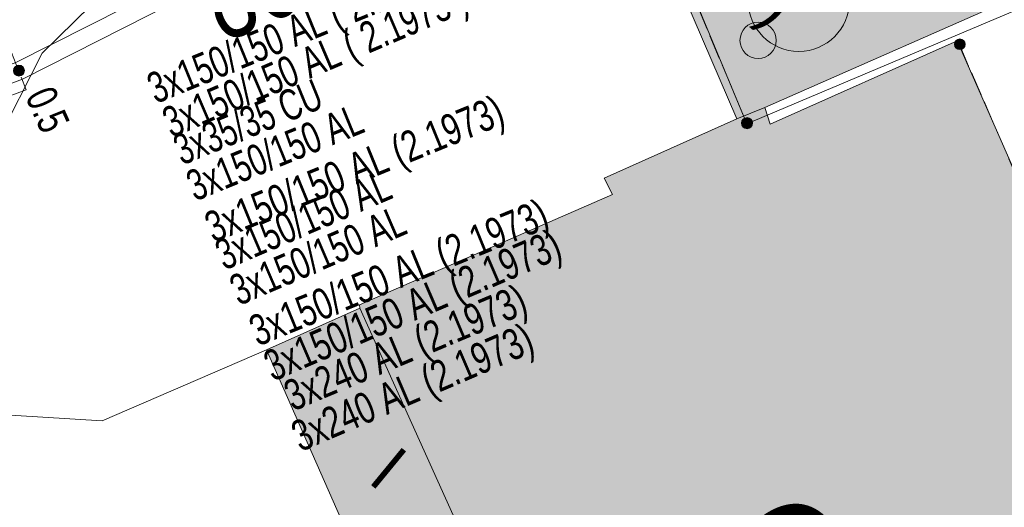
# Model space of a CAD drawing. Header units: metres. Extents: x -740 to 758, y -633 to 854.
# Tile 1048 of 1056: x 439.04 to 456.04, y 204.45 to 212.86. Entities that reach past the tile are written whole.
import ezdxf

# ---------------------------------------------------------------- set-up
doc = ezdxf.new("R2010")
doc.units = ezdxf.units.M
doc.header["$MEASUREMENT"] = 0
doc.linetypes.add('333_125', pattern=[0.4576, 0.3328, -0.1248])
doc.linetypes.add('416_125', pattern=[0.5408, 0.416, -0.1248])
for name, color, linetype in [('Gas.LOVION', 7, 'Continuous'), ('Grundkarte.LOVION', 7, 'Continuous'), ('Grundkarte_Text.LOVION', 7, 'Continuous'), ('Strom.LOVION', 7, 'Continuous'), ('StromBemass.LOVION', 7, 'Continuous'), ('Wasser.LOVION', 7, 'Continuous')]:
    doc.layers.add(name, color=color, linetype=linetype)
doc.styles.add('ERSTELLTER_STIL_1', font='arial.ttf')

msp = doc.modelspace()

# ---------------------------------------------------------------- hatches: boundary and pattern name
at = {"layer": 'Grundkarte.LOVION', "linetype": 'Continuous', "lineweight": 18}
for color, points in [(254, [(450.24, 213.899), (451.425, 211.148), (451.908, 211.343), (456.64, 213.431), (455.455, 216.182)]), (9, [(450.873, 194.424), (452.74, 190.144), (452.804, 190.091), (457.111, 191.99), (457.224, 191.735), (459.975, 192.92), (459.856, 193.234), (463.058, 194.64), (459.569, 202.516), (459.203, 202.332), (458.294, 204.371), (458.719, 204.561), (455.224, 212.494), (451.996, 211.056), (451.908, 211.343), (451.425, 211.148), (449.131, 210.125), (449.277, 209.844), (444.911, 207.939), (444.917, 207.881), (446.842, 203.606), (447.92, 204.066), (451.977, 194.916)]), (254, [(446.816, 203.574), (446.842, 203.606), (444.917, 207.881), (443.303, 207.162), (451.125, 189.424), (452.74, 190.144), (450.873, 194.424), (450.584, 194.662), (450.578, 194.72), (450.385, 194.879), (450.347, 194.964), (450.219, 195.07), (450.213, 195.128), (450.052, 195.26), (450.047, 195.319), (449.918, 195.424), (449.912, 195.483), (449.784, 195.589), (449.778, 195.647), (449.682, 195.726), (449.676, 195.785), (449.547, 195.891), (449.542, 195.949), (449.445, 196.028), (449.439, 196.087), (449.375, 196.14), (449.369, 196.198), (449.273, 196.278), (449.267, 196.336), (449.171, 196.415), (449.165, 196.474), (449.101, 196.527), (449.095, 196.585), (449.031, 196.638), (449.025, 196.697), (448.929, 196.776), (447.257, 200.573), (447.246, 200.69), (447.213, 200.716), (447.185, 201.009), (447.153, 201.036), (447.141, 201.153), (447.109, 201.179), (447.08, 201.472), (447.048, 201.498), (447.02, 201.791), (446.988, 201.818), (446.953, 202.169), (446.921, 202.195), (446.91, 202.312), (446.936, 202.344), (446.93, 202.403), (446.898, 202.429), (446.818, 203.249), (446.844, 203.281)])]:
    msp.add_hatch(color=color, dxfattribs=at).paths.add_polyline_path(points)
at = {"layer": 'StromBemass.LOVION', "linetype": 'Continuous', "lineweight": 13}
for points in [[(455.343, 212.374), (455.35, 212.383), (455.355, 212.393), (455.359, 212.404), (455.362, 212.415), (455.364, 212.427), (455.364, 212.438), (455.362, 212.45), (455.359, 212.461), (455.355, 212.472), (455.349, 212.482), (455.343, 212.491), (455.335, 212.5), (455.326, 212.507), (455.316, 212.513), (455.305, 212.518), (455.294, 212.521), (455.283, 212.524), (455.272, 212.524), (455.26, 212.524), (455.249, 212.521), (455.238, 212.518), (455.227, 212.513), (455.217, 212.507), (455.209, 212.499), (455.201, 212.491), (455.194, 212.481), (455.188, 212.471), (455.184, 212.46), (455.181, 212.449), (455.18, 212.438), (455.18, 212.426), (455.181, 212.415), (455.184, 212.403), (455.189, 212.393), (455.194, 212.383), (455.201, 212.373), (455.209, 212.365), (455.218, 212.358), (455.228, 212.351), (455.238, 212.347), (455.249, 212.343), (455.261, 212.341), (455.272, 212.34), (455.284, 212.341), (455.295, 212.343), (455.306, 212.347), (455.316, 212.352), (455.326, 212.358), (455.335, 212.365)], [(439.103, 211.918), (439.11, 211.927), (439.116, 211.938), (439.12, 211.949), (439.123, 211.96), (439.124, 211.972), (439.124, 211.984), (439.123, 211.996), (439.12, 212.007), (439.115, 212.018), (439.11, 212.028), (439.103, 212.038), (439.094, 212.046), (439.085, 212.054), (439.075, 212.06), (439.065, 212.065), (439.053, 212.069), (439.042, 212.071), (439.03, 212.072), (439.018, 212.071), (439.007, 212.069), (438.995, 212.065), (438.985, 212.06), (438.975, 212.054), (438.966, 212.046), (438.957, 212.037), (438.951, 212.028), (438.945, 212.017), (438.941, 212.006), (438.938, 211.995), (438.936, 211.983), (438.936, 211.971), (438.938, 211.96), (438.941, 211.948), (438.945, 211.937), (438.951, 211.927), (438.958, 211.917), (438.966, 211.909), (438.975, 211.901), (438.985, 211.895), (438.996, 211.89), (439.007, 211.886), (439.019, 211.884), (439.031, 211.883), (439.042, 211.884), (439.054, 211.886), (439.065, 211.89), (439.076, 211.895), (439.086, 211.902), (439.095, 211.909)], [(451.673, 211.012), (451.68, 211.021), (451.686, 211.032), (451.69, 211.043), (451.693, 211.055), (451.695, 211.067), (451.695, 211.079), (451.693, 211.091), (451.69, 211.102), (451.686, 211.113), (451.68, 211.124), (451.673, 211.133), (451.665, 211.142), (451.655, 211.15), (451.645, 211.156), (451.634, 211.161), (451.623, 211.165), (451.611, 211.167), (451.599, 211.168), (451.587, 211.167), (451.575, 211.165), (451.564, 211.161), (451.553, 211.156), (451.543, 211.149), (451.534, 211.142), (451.526, 211.133), (451.519, 211.123), (451.513, 211.113), (451.509, 211.102), (451.506, 211.09), (451.504, 211.078), (451.504, 211.066), (451.506, 211.054), (451.509, 211.043), (451.513, 211.031), (451.519, 211.021), (451.526, 211.011), (451.534, 211.003), (451.544, 210.995), (451.554, 210.989), (451.565, 210.983), (451.576, 210.98), (451.588, 210.978), (451.6, 210.977), (451.612, 210.978), (451.623, 210.98), (451.635, 210.984), (451.646, 210.989), (451.656, 210.995), (451.665, 211.003)]]:
    msp.add_hatch(color=7, dxfattribs=at).paths.add_polyline_path(points)

# ---------------------------------------------------------------- linework, layer by layer
at = {"layer": 'Grundkarte.LOVION', "color": 8, "linetype": 'Continuous', "lineweight": 18}
for points in [[(460.179, 218.654), (459.387, 219.197), (458.612, 219.564), (457.758, 219.836), (456.83, 219.952), (456.037, 219.904), (454.904, 219.704), (453.463, 219.327), (442.162, 214.291), (441.35, 213.828), (440.269, 213.101), (439.433, 212.281), (438.639, 210.725), (438.367, 209.28), (438.366, 207.772), (438.451, 206.303), (438.415, 206.063), (440.467, 205.938), (443.303, 207.162)], [(451.125, 189.424), (443.303, 207.162), (444.917, 207.881), (446.842, 203.606)]]:
    msp.add_lwpolyline(points, dxfattribs=at)
for points in [[(450.24, 213.899), (455.455, 216.182), (456.64, 213.431), (451.908, 211.343), (451.425, 211.148)], [(450.873, 194.424), (451.977, 194.916), (447.92, 204.066), (446.842, 203.606), (444.917, 207.881), (444.911, 207.939), (449.277, 209.844), (449.131, 210.125), (451.425, 211.148), (451.908, 211.343), (451.996, 211.056), (455.224, 212.494), (458.719, 204.561), (458.294, 204.371), (459.203, 202.332), (459.569, 202.516), (463.058, 194.64), (459.856, 193.234), (459.975, 192.92), (457.224, 191.735), (457.111, 191.99), (452.804, 190.091), (452.74, 190.144)]]:
    msp.add_lwpolyline(points, close=True, dxfattribs=at)
at = {"layer": 'Grundkarte.LOVION', "color": 9, "linetype": 'Continuous', "lineweight": 18}
msp.add_circle((451.79, 212.5), 0.313, dxfattribs=at)
at = {"layer": 'Strom.LOVION', "color": 150, "linetype": 'Continuous', "lineweight": 18}
for points in [[(455.712, 215.513), (456.265, 215.759), (454.759, 219.365), (449.003, 217.177), (438.976, 212.118), (430.637, 208.982), (429.049, 208.295), (428.76, 208.991), (423.952, 220.373), (414.72, 240.13), (408.259, 255.429), (401.457, 270.28)], [(455.602, 215.738), (455.886, 215.855), (454.589, 218.994), (449.146, 216.925), (439.092, 211.833), (430.754, 208.698), (429.761, 208.276), (430.873, 205.665), (436.22, 196.021), (437.526, 193.09)]]:
    msp.add_lwpolyline(points, dxfattribs=at)
at = {"layer": 'Strom.LOVION', "color": 7, "linetype": 'Continuous', "lineweight": 13}
msp.add_lwpolyline([(451.596, 211.061), (450.437, 213.844), (455.52, 215.967), (456.676, 213.213)], close=True, dxfattribs=at)
at = {"layer": 'Strom.LOVION', "color": 7, "linetype": '333_125', "lineweight": 13}
msp.add_lwpolyline([(438.9, 212.288), (439.155, 211.647), (430.816, 208.512), (430.545, 209.165)], close=True, dxfattribs=at)
at = {"layer": 'Strom.LOVION', "color": 1, "linetype": 'Continuous', "lineweight": 18}
msp.add_circle((452.493, 213.184), 0.875, dxfattribs=at)
at = {"layer": 'StromBemass.LOVION', "color": 7, "linetype": '416_125', "lineweight": 13}
for points in [[(449.073, 217.065), (451.596, 211.061)], [(455.259, 212.439), (458.674, 204.571)]]:
    msp.add_lwpolyline(points, dxfattribs=at)
at = {"layer": 'StromBemass.LOVION', "color": 7, "linetype": 'Continuous', "lineweight": 13}
for centre, radius in [((455.272, 212.432), 0.0921), ((439.03, 211.978), 0.0941), ((451.599, 211.072), 0.0955)]:
    msp.add_circle(centre, radius, dxfattribs=at)

# ---------------------------------------------------------------- texts
at = {"layer": 'Gas.LOVION', "color": 5, "linetype": 'Continuous', "lineweight": 18, "attachment_point": 7, "style": 'ERSTELLTER_STIL_1'}
for s, insert, char_height, rotation in [('{\\A1;\\W0.72132x;80 ND ST UA (1953)}', (442.73, 212.052), 1.42279, 23.9336), ('{\\A1;\\W0.71561x;G}', (450.525, 202.971), 2.48984, 320.5839)]:
    msp.add_mtext(s, dxfattribs=dict(at, insert=insert, char_height=char_height, rotation=rotation))
at = {"layer": 'Grundkarte_Text.LOVION', "color": 7, "linetype": 'Continuous', "lineweight": 13, "char_height": 0.83073, "attachment_point": 7, "rotation": 320.5841, "style": 'ERSTELLTER_STIL_1'}
for s, insert in [('{\\A1;\\W0.89450x;(3)}', (450.914, 213.324)), ('{\\A1;\\W0.89457x;I}', (445.036, 204.889))]:
    msp.add_mtext(s, dxfattribs=dict(at, insert=insert))
at = {"layer": 'Strom.LOVION', "color": 150, "linetype": 'Continuous', "lineweight": 18, "attachment_point": 7, "style": 'ERSTELLTER_STIL_1'}
for s, insert, char_height, rotation in [('{\\A1;\\W0.70341x;3x150/150 AL ( 2.1973 ) }', (441.453, 211.251), 0.53355, 22.2425), ('{\\A1;\\W0.70340x;3x150/150 AL ( 2.1973 ) }', (441.728, 210.662), 0.53355, 23.2426), ('{\\A1;\\W0.69469x;3x150/150 AL }', (442.072, 209.71), 0.53355, 22.2426), ('{\\A1;\\W0.72212x;3x150/150 AL (2.1973)}', (442.448, 208.854), 0.53355, 22.2426), ('{\\A1;\\W0.69467x;3x150/150 AL }', (442.579, 208.52), 0.53355, 23.2426), ('{\\A1;\\W0.72212x;3x150/150 AL (2.1973)}', (443.214, 207.066), 0.53355, 22.2426), ('{\\A1;\\W0.69469x;3x150/150 AL }', (442.83, 207.909), 0.53355, 23.2426), ('{\\A1;\\W0.72215x;3x150/150 AL (2.1973)}', (443.476, 206.461), 0.53353, 23.2374)]:
    msp.add_mtext(s, dxfattribs=dict(at, insert=insert, char_height=char_height, rotation=rotation))
at = {"layer": 'Strom.LOVION', "color": 5, "linetype": 'Continuous', "lineweight": 18, "insert": (441.849, 210.333), "char_height": 0.53355, "attachment_point": 7, "rotation": 22.2425, "style": 'ERSTELLTER_STIL_1'}
msp.add_mtext('{\\A1;\\W0.67980x;3x35/35 CU }', dxfattribs=at)
at = {"layer": 'Strom.LOVION', "color": 1, "linetype": 'Continuous', "lineweight": 18, "char_height": 0.53355, "attachment_point": 7, "style": 'ERSTELLTER_STIL_1'}
for s, insert, rotation in [('{\\A1;\\W0.72370x;3x240 AL (2.1973)}', (443.821, 205.948), 22.8002), ('{\\A1;\\W0.72369x;3x240 AL (2.1973)}', (443.953, 205.248), 23.2426)]:
    msp.add_mtext(s, dxfattribs=dict(at, insert=insert, rotation=rotation))
at = {"layer": 'StromBemass.LOVION', "color": 7, "linetype": 'Continuous', "lineweight": 13, "insert": (439.125, 211.531), "char_height": 0.53352, "attachment_point": 7, "rotation": 294.2462, "style": 'ERSTELLTER_STIL_1'}
msp.add_mtext('{\\A1;\\W0.71561x;0.5}', dxfattribs=at)
at = {"layer": 'Wasser.LOVION', "color": 150, "linetype": 'Continuous', "lineweight": 18, "insert": (433.67, 207.533), "char_height": 1.42279, "attachment_point": 7, "rotation": 292.8209, "style": 'ERSTELLTER_STIL_1'}
msp.add_mtext('{\\A1;\\W0.71868x;80 GG UA ZMM (1939/1985)}', dxfattribs=at)

doc.saveas('drawing.dxf')
